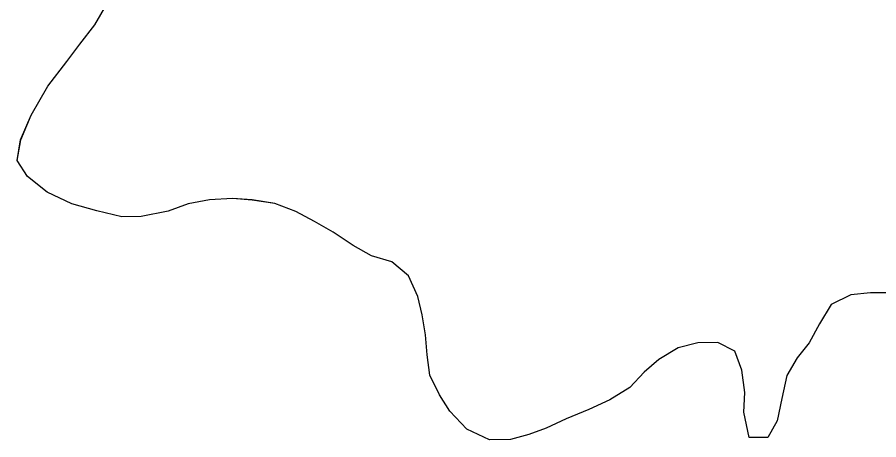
# Model space of a CAD drawing. Extents: x 3807117 to 3845308, y 337856 to 363736.
# Drawn here: x 3822338.8 to 3822478.3, y 345925.9 to 345994.3 of the extents above; entities that cross this region are included whole.
import ezdxf

# ---------------------------------------------------------------- set-up
doc = ezdxf.new("R2010")
doc.units = 0
doc.layers.add('V-TOPO-SHOR', color=7, linetype='Continuous')
doc.layers.add('V-WETL-SWMP', color=7, linetype='Continuous')

msp = doc.modelspace()

# ---------------------------------------------------------------- linework, layer by layer
at = {"layer": 'V-TOPO-SHOR'}
msp.add_lwpolyline([(3822480.56, 345949.66), (3822476.98, 345949.68), (3822473.79, 345949.33), (3822470.58, 345947.76), (3822468.73, 345944.66), (3822467.03, 345941.55), (3822465.11, 345939.14), (3822463.42, 345936.26), (3822462.62, 345932.54), (3822461.84, 345928.9), (3822460.37, 345926.25), (3822457.33, 345926.2), (3822456.45, 345930.31), (3822456.63, 345933.5), (3822456.12, 345937.16), (3822455.01, 345940.21), (3822452.28, 345941.6), (3822449.01, 345941.55), (3822445.81, 345940.74), (3822442.68, 345938.86), (3822440.31, 345936.83), (3822438, 345934.34), (3822434.79, 345932.31), (3822431.36, 345930.74), (3822427.7, 345929.25), (3822424.49, 345927.76), (3822421.67, 345926.71), (3822418.7, 345925.9), (3822415.28, 345925.85), (3822411.64, 345927.56), (3822408.85, 345930.47), (3822407.2, 345933.14), (3822405.63, 345936.35), (3822405.2, 345939.62), (3822404.92, 345942.89), (3822404.42, 345946.09), (3822403.68, 345949.06), (3822402.19, 345952.42), (3822399.47, 345954.72), (3822396.21, 345955.66), (3822393.25, 345957.36), (3822390, 345959.52), (3822386.97, 345961.21), (3822383.95, 345962.83), (3822380.53, 345964.15), (3822376.89, 345964.72), (3822373.7, 345964.97), (3822369.97, 345964.77), (3822366.54, 345964.11), (3822363.26, 345962.92), (3822358.92, 345962.05), (3822355.8, 345961.99), (3822351.71, 345962.94), (3822347.69, 345964.11), (3822343.67, 345965.97), (3822340.5, 345968.51), (3822338.85, 345971.11), (3822339.41, 345974.45), (3822341.11, 345978.46), (3822343.81, 345983.16), (3822346.89, 345987.16), (3822348.96, 345989.96), (3822351.42, 345993.13), (3822353.35, 345996.46)], dxfattribs=at)
at = {"layer": 'V-WETL-SWMP'}
for p, q in [((3822351.42, 345993.13), (3822353.35, 345996.46)), ((3822348.96, 345989.96), (3822351.42, 345993.13)), ((3822346.88, 345987.16), (3822348.96, 345989.96)), ((3822343.81, 345983.16), (3822346.88, 345987.16)), ((3822341.11, 345978.46), (3822343.81, 345983.16)), ((3822339.4, 345974.45), (3822341.11, 345978.46)), ((3822338.85, 345971.11), (3822339.4, 345974.45)), ((3822340.5, 345968.51), (3822338.85, 345971.11)), ((3822343.67, 345965.97), (3822340.5, 345968.51)), ((3822347.68, 345964.11), (3822343.67, 345965.97)), ((3822369.97, 345964.77), (3822366.54, 345964.11)), ((3822373.7, 345964.97), (3822369.97, 345964.77)), ((3822376.89, 345964.71), (3822373.7, 345964.97)), ((3822380.53, 345964.15), (3822376.89, 345964.71)), ((3822351.71, 345962.94), (3822347.68, 345964.11)), ((3822366.54, 345964.11), (3822363.26, 345962.92)), ((3822383.94, 345962.83), (3822380.53, 345964.15)), ((3822355.8, 345962), (3822351.71, 345962.94)), ((3822358.92, 345962.05), (3822355.8, 345962)), ((3822363.26, 345962.92), (3822358.92, 345962.05)), ((3822386.97, 345961.21), (3822383.94, 345962.83)), ((3822390, 345959.51), (3822386.97, 345961.21)), ((3822393.25, 345957.36), (3822390, 345959.51)), ((3822396.2, 345955.66), (3822393.25, 345957.36)), ((3822399.47, 345954.72), (3822396.2, 345955.66)), ((3822402.19, 345952.42), (3822399.47, 345954.72)), ((3822403.68, 345949.06), (3822402.19, 345952.42)), ((3822473.79, 345949.33), (3822470.58, 345947.76)), ((3822476.98, 345949.68), (3822473.79, 345949.33)), ((3822480.56, 345949.66), (3822476.98, 345949.68)), ((3822404.41, 345946.09), (3822403.68, 345949.06)), ((3822470.58, 345947.76), (3822468.73, 345944.66)), ((3822404.92, 345942.89), (3822404.41, 345946.09)), ((3822468.73, 345944.66), (3822467.03, 345941.55)), ((3822405.2, 345939.62), (3822404.92, 345942.89)), ((3822449.01, 345941.55), (3822445.81, 345940.74)), ((3822452.28, 345941.6), (3822449.01, 345941.55)), ((3822455.01, 345940.21), (3822452.28, 345941.6)), ((3822467.03, 345941.55), (3822465.11, 345939.14)), ((3822405.63, 345936.35), (3822405.2, 345939.62)), ((3822445.81, 345940.74), (3822442.68, 345938.86)), ((3822456.12, 345937.16), (3822455.01, 345940.21)), ((3822442.68, 345938.86), (3822440.31, 345936.83)), ((3822465.11, 345939.14), (3822463.42, 345936.26)), ((3822440.31, 345936.83), (3822438, 345934.34)), ((3822456.63, 345933.5), (3822456.12, 345937.16)), ((3822407.2, 345933.14), (3822405.63, 345936.35)), ((3822463.42, 345936.26), (3822462.63, 345932.54)), ((3822438, 345934.34), (3822434.79, 345932.31)), ((3822408.85, 345930.47), (3822407.2, 345933.14)), ((3822456.45, 345930.31), (3822456.63, 345933.5)), ((3822462.63, 345932.54), (3822461.84, 345928.9)), ((3822434.79, 345932.31), (3822431.36, 345930.74)), ((3822411.64, 345927.55), (3822408.85, 345930.47)), ((3822431.36, 345930.74), (3822427.7, 345929.25)), ((3822457.33, 345926.2), (3822456.45, 345930.31)), ((3822427.7, 345929.25), (3822424.49, 345927.75)), ((3822461.84, 345928.9), (3822460.37, 345926.25)), ((3822415.28, 345925.85), (3822411.64, 345927.55)), ((3822424.49, 345927.75), (3822421.67, 345926.71)), ((3822418.7, 345925.9), (3822415.28, 345925.85)), ((3822421.67, 345926.71), (3822418.7, 345925.9)), ((3822460.37, 345926.25), (3822457.33, 345926.2))]:
    msp.add_line(p, q, dxfattribs=at)

doc.saveas('drawing.dxf')
